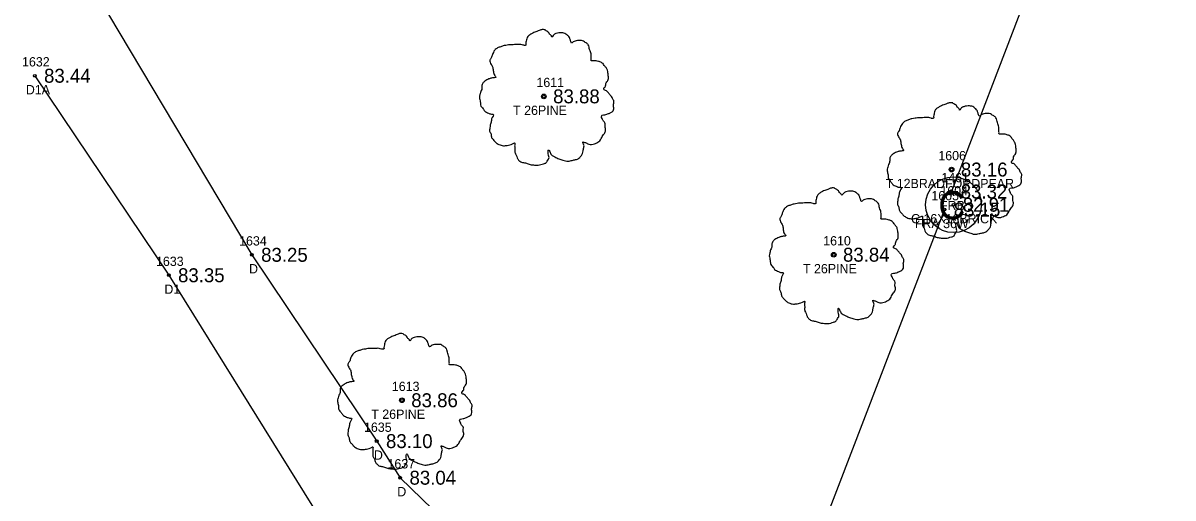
# Model space of a CAD drawing. Extents: x 2139392 to 2143384, y 505395 to 510520.
# Drawn here: x 2140946.3 to 2141070.2, y 509543.9 to 509595 of the extents above; entities that cross this region are included whole.
import ezdxf

# ---------------------------------------------------------------- set-up
doc = ezdxf.new("R2010")
doc.units = 0
for name, color, linetype in [('RD_EX_BldgApp', 7, 'Continuous'), ('RD_EX_BldgApp_txCode', 7, 'Continuous'), ('RD_EX_Driveway', 7, 'Continuous'), ('RD_EX_Driveway_txCode', 7, 'Continuous'), ('RD_EX_Fence_Other', 7, 'Continuous'), ('RD_EX_Fence_Other_txCode', 7, 'Continuous'), ('RD_EX_TX_BldgApp_ELEV', 7, 'Continuous'), ('RD_EX_TX_Driveway_ELEV', 7, 'Continuous'), ('RD_EX_TX_Fence_Other_ELEV', 7, 'Continuous'), ('RD_EX_TX_VEG_ELEV', 7, 'Continuous'), ('RD_EX_VEG', 7, 'Continuous'), ('RD_EX_VEG_txCode', 7, 'Continuous'), ('RD_SMD_Locator', 7, 'Continuous')]:
    doc.layers.add(name, color=color, linetype=linetype)

msp = doc.modelspace()

# ---------------------------------------------------------------- linework, layer by layer
at = {"layer": 'RD_EX_BldgApp'}
msp.add_circle((2141046.54, 509575.43), 3, dxfattribs=at)
at = {"layer": 'RD_EX_Driveway'}
for points in [[(2140954.32, 509598.01), (2140970.97, 509570.04), (2140984.42, 509549.98), (2140986.95, 509546.04), (2140998.62, 509534.73), (2141014.13, 509524.97), (2141080.24, 509493.94)], [(2140947.59, 509589.32), (2140962.02, 509567.84), (2140979.26, 509540.16), (2140995.12, 509524.89), (2141010.76, 509515.89), (2141076.41, 509484.97)]]:
    msp.add_lwpolyline(points, dxfattribs=at)
at = {"layer": 'RD_EX_Fence_Other'}
for p, q in [((2141063.11, 509620.6), (2141046.32, 509576.85)), ((2141045.57, 509574.91), (2141028.92, 509531.54))]:
    msp.add_line(p, q, dxfattribs=at)
at = {"layer": 'RD_EX_VEG'}
for centre, radius in [((2141002.42, 509587.1), 0.25), ((2141002.41, 509587.08), 0.0001), ((2141046.34, 509579.22), 0.25), ((2141046.33, 509579.21), 0.0001), ((2141033.64, 509570.05), 0.25), ((2141033.63, 509570.03), 0.0001), ((2140987.14, 509554.38), 0.25), ((2140987.12, 509554.36), 0.0001)]:
    msp.add_circle(centre, radius, dxfattribs=at)
for points in [[(2141002.55, 509594.26), (2141002.25, 509594.29), (2141001.93, 509594.19), (2141001.68, 509594.09), (2141001.45, 509594.01), (2141001.23, 509593.91), (2141000.93, 509593.74), (2141000.7, 509593.54), (2141000.58, 509593.29), (2141000.53, 509593.06), (2141000.48, 509592.79), (2141000.48, 509592.61), (2141000.35, 509592.59), (2141000.2, 509592.61), (2140999.95, 509592.69), (2140999.7, 509592.69), (2140999.45, 509592.69), (2140999.1, 509592.66), (2140998.75, 509592.66), (2140998.48, 509592.61), (2140998.15, 509592.56), (2140997.78, 509592.44), (2140997.43, 509592.31), (2140997.13, 509592.06), (2140996.88, 509591.59), (2140996.75, 509591.24), (2140996.6, 509590.99), (2140996.75, 509590.54), (2140996.93, 509590.19), (2140996.95, 509589.99), (2140997.03, 509589.57), (2140997.13, 509589.34), (2140997.25, 509589.14), (2140997.18, 509589.12), (2140996.8, 509589.07), (2140996.5, 509588.97), (2140996.08, 509588.74), (2140995.85, 509588.52), (2140995.75, 509588.19), (2140995.73, 509587.84), (2140995.63, 509587.64), (2140995.55, 509587.37), (2140995.53, 509587.29), (2140995.48, 509586.97), (2140995.58, 509586.52), (2140995.6, 509586.17), (2140995.73, 509585.94), (2140995.88, 509585.77), (2140996.05, 509585.52), (2140996.45, 509585.29), (2140996.78, 509585.19), (2140996.98, 509585.17), (2140996.8, 509584.67), (2140996.75, 509584.32), (2140996.63, 509583.92), (2140996.63, 509583.84), (2140996.58, 509583.37), (2140996.73, 509583.04), (2140996.8, 509582.67), (2140996.98, 509582.44), (2140997.25, 509582.14), (2140997.58, 509581.92), (2140998.08, 509581.79), (2140998.48, 509581.82), (2140999.05, 509581.99), (2140999.3, 509582.07), (2140999.28, 509581.89), (2140999.3, 509581.52), (2140999.3, 509581.09), (2140999.45, 509580.77), (2140999.55, 509580.49), (2140999.7, 509580.24), (2141000.03, 509580.02), (2141000.43, 509579.94), (2141000.85, 509579.79), (2141001.3, 509579.72), (2141001.8, 509579.69), (2141002.4, 509579.84), (2141002.68, 509579.97), (2141002.78, 509580.14), (2141002.98, 509580.52), (2141002.93, 509580.74), (2141002.95, 509581.34), (2141003.05, 509581.17), (2141003.23, 509580.82), (2141003.73, 509580.52), (2141004.13, 509580.34), (2141004.6, 509580.19), (2141004.9, 509580.12), (2141005.38, 509580.19), (2141005.75, 509580.27), (2141006.12, 509580.39), (2141006.42, 509580.67), (2141006.6, 509580.94), (2141006.65, 509581.22), (2141006.72, 509581.59), (2141006.77, 509581.77)], [(2141006.77, 509581.77), (2141006.7, 509581.94), (2141006.65, 509582.19), (2141006.72, 509582.17), (2141006.9, 509582.12), (2141007.17, 509581.99), (2141007.4, 509581.92), (2141007.72, 509581.94), (2141008, 509582.04), (2141008.45, 509582.32), (2141008.72, 509582.79), (2141009, 509583.19), (2141009.07, 509583.52), (2141009.02, 509583.74), (2141009, 509584.24), (2141008.8, 509584.49), (2141008.75, 509584.62), (2141008.65, 509585.02), (2141008.72, 509585.07), (2141009, 509585.12), (2141009.37, 509585.24), (2141009.65, 509585.37), (2141009.87, 509585.54), (2141009.95, 509585.77), (2141009.92, 509586.17), (2141009.97, 509586.57), (2141009.9, 509586.72), (2141009.8, 509586.87), (2141009.72, 509587.07), (2141009.57, 509587.22), (2141009.47, 509587.37), (2141009.37, 509587.47), (2141009.25, 509587.62), (2141009.07, 509587.74), (2141008.92, 509587.79), (2141008.87, 509587.94), (2141009.02, 509588.14), (2141009.07, 509588.24), (2141009.1, 509588.47), (2141009.32, 509588.82), (2141009.37, 509589.22), (2141009.32, 509589.64), (2141009.27, 509589.92), (2141009.12, 509590.19), (2141008.92, 509590.44), (2141008.8, 509590.62), (2141008.62, 509590.74), (2141008.3, 509590.87), (2141008.05, 509590.92), (2141007.7, 509590.92), (2141007.5, 509590.97), (2141007.52, 509591.02), (2141007.52, 509591.16), (2141007.52, 509591.44), (2141007.45, 509591.89), (2141007.3, 509592.39), (2141007.3, 509592.41), (2141007.2, 509592.66), (2141006.97, 509592.86), (2141006.8, 509592.96), (2141006.6, 509593.09), (2141006.35, 509593.11), (2141006.05, 509593.11), (2141005.78, 509593.06), (2141005.58, 509592.96), (2141005.4, 509592.84), (2141005.33, 509592.99), (2141005.23, 509593.29), (2141005.18, 509593.44), (2141005.03, 509593.61), (2141004.8, 509593.81), (2141004.35, 509593.94), (2141003.73, 509593.86), (2141003.43, 509593.66), (2141003.28, 509593.49), (2141003.23, 509593.61), (2141003.03, 509593.81), (2141002.93, 509593.99), (2141002.75, 509594.11), (2141002.6, 509594.21), (2141002.5, 509594.26)], [(2141046.47, 509586.39), (2141046.17, 509586.42), (2141045.85, 509586.32), (2141045.6, 509586.22), (2141045.37, 509586.14), (2141045.15, 509586.04), (2141044.85, 509585.87), (2141044.62, 509585.67), (2141044.5, 509585.42), (2141044.45, 509585.19), (2141044.4, 509584.92), (2141044.4, 509584.74), (2141044.27, 509584.72), (2141044.12, 509584.74), (2141043.87, 509584.82), (2141043.62, 509584.82), (2141043.37, 509584.82), (2141043.02, 509584.79), (2141042.67, 509584.79), (2141042.4, 509584.74), (2141042.07, 509584.69), (2141041.7, 509584.57), (2141041.35, 509584.44), (2141041.05, 509584.19), (2141040.8, 509583.72), (2141040.67, 509583.37), (2141040.52, 509583.12), (2141040.67, 509582.67), (2141040.85, 509582.32), (2141040.87, 509582.12), (2141040.95, 509581.69), (2141041.05, 509581.47), (2141041.17, 509581.27), (2141041.1, 509581.24), (2141040.72, 509581.19), (2141040.42, 509581.09), (2141040, 509580.87), (2141039.77, 509580.64), (2141039.67, 509580.32), (2141039.65, 509579.97), (2141039.55, 509579.77), (2141039.47, 509579.49), (2141039.45, 509579.42), (2141039.4, 509579.09), (2141039.5, 509578.64), (2141039.52, 509578.29), (2141039.65, 509578.07), (2141039.8, 509577.9), (2141039.97, 509577.65), (2141040.37, 509577.42), (2141040.7, 509577.32), (2141040.9, 509577.3), (2141040.72, 509576.8), (2141040.67, 509576.45), (2141040.55, 509576.05), (2141040.55, 509575.97), (2141040.5, 509575.5), (2141040.65, 509575.17), (2141040.72, 509574.8), (2141040.9, 509574.57), (2141041.17, 509574.27), (2141041.5, 509574.05), (2141042, 509573.92), (2141042.4, 509573.95), (2141042.97, 509574.12), (2141043.22, 509574.2), (2141043.2, 509574.02), (2141043.22, 509573.65), (2141043.22, 509573.22), (2141043.37, 509572.9), (2141043.47, 509572.62), (2141043.62, 509572.37), (2141043.95, 509572.15), (2141044.35, 509572.07), (2141044.77, 509571.92), (2141045.22, 509571.85), (2141045.72, 509571.82), (2141046.32, 509571.97), (2141046.6, 509572.1), (2141046.7, 509572.27), (2141046.9, 509572.65), (2141046.85, 509572.87), (2141046.87, 509573.47), (2141046.97, 509573.3), (2141047.15, 509572.95), (2141047.65, 509572.65), (2141048.04, 509572.47), (2141048.52, 509572.32), (2141048.82, 509572.25), (2141049.29, 509572.32), (2141049.67, 509572.4), (2141050.04, 509572.52), (2141050.34, 509572.8), (2141050.52, 509573.07), (2141050.57, 509573.35), (2141050.64, 509573.72), (2141050.69, 509573.9)], [(2141050.69, 509573.9), (2141050.62, 509574.07), (2141050.57, 509574.32), (2141050.64, 509574.3), (2141050.82, 509574.25), (2141051.09, 509574.12), (2141051.32, 509574.05), (2141051.64, 509574.07), (2141051.92, 509574.17), (2141052.37, 509574.45), (2141052.64, 509574.92), (2141052.92, 509575.32), (2141052.99, 509575.65), (2141052.94, 509575.87), (2141052.92, 509576.37), (2141052.72, 509576.62), (2141052.67, 509576.75), (2141052.57, 509577.15), (2141052.64, 509577.2), (2141052.92, 509577.25), (2141053.29, 509577.37), (2141053.57, 509577.5), (2141053.79, 509577.67), (2141053.87, 509577.9), (2141053.84, 509578.29), (2141053.89, 509578.69), (2141053.82, 509578.84), (2141053.72, 509578.99), (2141053.64, 509579.19), (2141053.49, 509579.34), (2141053.39, 509579.49), (2141053.29, 509579.59), (2141053.17, 509579.74), (2141052.99, 509579.87), (2141052.84, 509579.92), (2141052.79, 509580.07), (2141052.94, 509580.27), (2141052.99, 509580.37), (2141053.02, 509580.59), (2141053.24, 509580.94), (2141053.29, 509581.34), (2141053.24, 509581.77), (2141053.19, 509582.04), (2141053.04, 509582.32), (2141052.84, 509582.57), (2141052.72, 509582.74), (2141052.54, 509582.87), (2141052.22, 509582.99), (2141051.97, 509583.04), (2141051.62, 509583.04), (2141051.42, 509583.09), (2141051.44, 509583.14), (2141051.44, 509583.29), (2141051.44, 509583.57), (2141051.37, 509584.02), (2141051.22, 509584.52), (2141051.22, 509584.54), (2141051.12, 509584.79), (2141050.89, 509584.99), (2141050.72, 509585.09), (2141050.52, 509585.22), (2141050.27, 509585.24), (2141049.97, 509585.24), (2141049.69, 509585.19), (2141049.49, 509585.09), (2141049.32, 509584.97), (2141049.24, 509585.12), (2141049.14, 509585.42), (2141049.09, 509585.57), (2141048.94, 509585.74), (2141048.72, 509585.94), (2141048.27, 509586.07), (2141047.65, 509585.99), (2141047.35, 509585.79), (2141047.2, 509585.62), (2141047.15, 509585.74), (2141046.95, 509585.94), (2141046.85, 509586.12), (2141046.67, 509586.24), (2141046.52, 509586.34), (2141046.42, 509586.39)], [(2141033.77, 509577.21), (2141033.47, 509577.24), (2141033.15, 509577.14), (2141032.9, 509577.04), (2141032.67, 509576.96), (2141032.45, 509576.86), (2141032.15, 509576.69), (2141031.92, 509576.49), (2141031.8, 509576.24), (2141031.75, 509576.01), (2141031.7, 509575.74), (2141031.7, 509575.56), (2141031.57, 509575.54), (2141031.42, 509575.56), (2141031.17, 509575.64), (2141030.92, 509575.64), (2141030.67, 509575.64), (2141030.32, 509575.61), (2141029.97, 509575.61), (2141029.7, 509575.56), (2141029.37, 509575.51), (2141029, 509575.39), (2141028.65, 509575.26), (2141028.35, 509575.01), (2141028.1, 509574.54), (2141027.98, 509574.19), (2141027.83, 509573.94), (2141027.98, 509573.49), (2141028.15, 509573.14), (2141028.18, 509572.94), (2141028.25, 509572.51), (2141028.35, 509572.29), (2141028.47, 509572.09), (2141028.4, 509572.06), (2141028.03, 509572.01), (2141027.73, 509571.91), (2141027.3, 509571.69), (2141027.08, 509571.46), (2141026.98, 509571.14), (2141026.95, 509570.79), (2141026.85, 509570.59), (2141026.78, 509570.32), (2141026.75, 509570.24), (2141026.7, 509569.92), (2141026.8, 509569.47), (2141026.83, 509569.12), (2141026.95, 509568.89), (2141027.1, 509568.72), (2141027.28, 509568.47), (2141027.68, 509568.24), (2141028, 509568.14), (2141028.2, 509568.12), (2141028.03, 509567.62), (2141027.98, 509567.27), (2141027.85, 509566.87), (2141027.85, 509566.79), (2141027.8, 509566.32), (2141027.95, 509565.99), (2141028.03, 509565.62), (2141028.2, 509565.39), (2141028.47, 509565.09), (2141028.8, 509564.87), (2141029.3, 509564.74), (2141029.7, 509564.77), (2141030.27, 509564.94), (2141030.52, 509565.02), (2141030.5, 509564.84), (2141030.52, 509564.47), (2141030.52, 509564.04), (2141030.67, 509563.72), (2141030.77, 509563.44), (2141030.92, 509563.19), (2141031.25, 509562.97), (2141031.65, 509562.89), (2141032.07, 509562.74), (2141032.52, 509562.67), (2141033.02, 509562.64), (2141033.62, 509562.79), (2141033.9, 509562.92), (2141034, 509563.09), (2141034.2, 509563.47), (2141034.15, 509563.69), (2141034.17, 509564.29), (2141034.27, 509564.12), (2141034.45, 509563.77), (2141034.95, 509563.47), (2141035.35, 509563.29), (2141035.82, 509563.14), (2141036.12, 509563.07), (2141036.6, 509563.14), (2141036.97, 509563.22), (2141037.35, 509563.34), (2141037.65, 509563.62), (2141037.82, 509563.89), (2141037.87, 509564.17), (2141037.95, 509564.54), (2141038, 509564.72)], [(2141038, 509564.72), (2141037.92, 509564.89), (2141037.87, 509565.14), (2141037.95, 509565.12), (2141038.12, 509565.07), (2141038.4, 509564.94), (2141038.62, 509564.87), (2141038.95, 509564.89), (2141039.22, 509564.99), (2141039.67, 509565.27), (2141039.94, 509565.74), (2141040.22, 509566.14), (2141040.29, 509566.47), (2141040.24, 509566.69), (2141040.22, 509567.19), (2141040.02, 509567.44), (2141039.97, 509567.57), (2141039.87, 509567.97), (2141039.94, 509568.02), (2141040.22, 509568.07), (2141040.59, 509568.19), (2141040.87, 509568.32), (2141041.09, 509568.49), (2141041.17, 509568.72), (2141041.14, 509569.12), (2141041.19, 509569.52), (2141041.12, 509569.67), (2141041.02, 509569.82), (2141040.94, 509570.02), (2141040.79, 509570.17), (2141040.69, 509570.32), (2141040.59, 509570.42), (2141040.47, 509570.57), (2141040.29, 509570.69), (2141040.14, 509570.74), (2141040.09, 509570.89), (2141040.24, 509571.09), (2141040.29, 509571.19), (2141040.32, 509571.41), (2141040.54, 509571.76), (2141040.59, 509572.16), (2141040.54, 509572.59), (2141040.49, 509572.86), (2141040.34, 509573.14), (2141040.14, 509573.39), (2141040.02, 509573.56), (2141039.84, 509573.69), (2141039.52, 509573.81), (2141039.27, 509573.86), (2141038.92, 509573.86), (2141038.72, 509573.91), (2141038.75, 509573.96), (2141038.75, 509574.11), (2141038.75, 509574.39), (2141038.67, 509574.84), (2141038.52, 509575.34), (2141038.52, 509575.36), (2141038.42, 509575.61), (2141038.2, 509575.81), (2141038.02, 509575.91), (2141037.82, 509576.04), (2141037.57, 509576.06), (2141037.27, 509576.06), (2141037, 509576.01), (2141036.8, 509575.91), (2141036.62, 509575.79), (2141036.55, 509575.94), (2141036.45, 509576.24), (2141036.4, 509576.39), (2141036.25, 509576.56), (2141036.02, 509576.76), (2141035.57, 509576.89), (2141034.95, 509576.81), (2141034.65, 509576.61), (2141034.5, 509576.44), (2141034.45, 509576.56), (2141034.25, 509576.76), (2141034.15, 509576.94), (2141033.97, 509577.06), (2141033.82, 509577.16), (2141033.72, 509577.21)], [(2140987.27, 509561.54), (2140986.97, 509561.57), (2140986.64, 509561.47), (2140986.39, 509561.37), (2140986.17, 509561.29), (2140985.95, 509561.19), (2140985.65, 509561.02), (2140985.42, 509560.82), (2140985.3, 509560.57), (2140985.25, 509560.34), (2140985.2, 509560.07), (2140985.2, 509559.89), (2140985.07, 509559.87), (2140984.92, 509559.89), (2140984.67, 509559.97), (2140984.42, 509559.97), (2140984.17, 509559.97), (2140983.82, 509559.94), (2140983.47, 509559.94), (2140983.2, 509559.89), (2140982.87, 509559.84), (2140982.5, 509559.72), (2140982.15, 509559.59), (2140981.85, 509559.34), (2140981.6, 509558.87), (2140981.47, 509558.52), (2140981.32, 509558.27), (2140981.47, 509557.82), (2140981.65, 509557.47), (2140981.67, 509557.27), (2140981.75, 509556.85), (2140981.85, 509556.62), (2140981.97, 509556.42), (2140981.9, 509556.4), (2140981.52, 509556.35), (2140981.22, 509556.25), (2140980.8, 509556.02), (2140980.57, 509555.8), (2140980.47, 509555.47), (2140980.45, 509555.12), (2140980.35, 509554.92), (2140980.27, 509554.65), (2140980.25, 509554.57), (2140980.2, 509554.25), (2140980.3, 509553.8), (2140980.32, 509553.45), (2140980.45, 509553.22), (2140980.6, 509553.05), (2140980.77, 509552.8), (2140981.17, 509552.57), (2140981.5, 509552.47), (2140981.7, 509552.45), (2140981.52, 509551.95), (2140981.47, 509551.6), (2140981.35, 509551.2), (2140981.35, 509551.12), (2140981.3, 509550.65), (2140981.45, 509550.32), (2140981.52, 509549.95), (2140981.7, 509549.72), (2140981.97, 509549.42), (2140982.3, 509549.2), (2140982.8, 509549.07), (2140983.2, 509549.1), (2140983.77, 509549.27), (2140984.02, 509549.35), (2140984, 509549.17), (2140984.02, 509548.8), (2140984.02, 509548.37), (2140984.17, 509548.05), (2140984.27, 509547.77), (2140984.42, 509547.52), (2140984.75, 509547.3), (2140985.15, 509547.22), (2140985.57, 509547.07), (2140986.02, 509547), (2140986.52, 509546.97), (2140987.12, 509547.12), (2140987.39, 509547.25), (2140987.49, 509547.42), (2140987.69, 509547.8), (2140987.64, 509548.02), (2140987.67, 509548.62), (2140987.77, 509548.45), (2140987.94, 509548.1), (2140988.44, 509547.8), (2140988.84, 509547.62), (2140989.32, 509547.47), (2140989.62, 509547.4), (2140990.09, 509547.47), (2140990.47, 509547.55), (2140990.84, 509547.67), (2140991.14, 509547.95), (2140991.32, 509548.22), (2140991.37, 509548.5), (2140991.44, 509548.87), (2140991.49, 509549.05)], [(2140991.49, 509549.05), (2140991.42, 509549.22), (2140991.37, 509549.47), (2140991.44, 509549.45), (2140991.62, 509549.4), (2140991.89, 509549.27), (2140992.12, 509549.2), (2140992.44, 509549.22), (2140992.72, 509549.32), (2140993.17, 509549.6), (2140993.44, 509550.07), (2140993.72, 509550.47), (2140993.79, 509550.8), (2140993.74, 509551.02), (2140993.72, 509551.52), (2140993.52, 509551.77), (2140993.47, 509551.9), (2140993.37, 509552.3), (2140993.44, 509552.35), (2140993.72, 509552.4), (2140994.09, 509552.52), (2140994.37, 509552.65), (2140994.59, 509552.82), (2140994.67, 509553.05), (2140994.64, 509553.45), (2140994.69, 509553.85), (2140994.62, 509554), (2140994.52, 509554.15), (2140994.44, 509554.35), (2140994.29, 509554.5), (2140994.19, 509554.65), (2140994.09, 509554.75), (2140993.97, 509554.9), (2140993.79, 509555.02), (2140993.64, 509555.07), (2140993.59, 509555.22), (2140993.74, 509555.42), (2140993.79, 509555.52), (2140993.82, 509555.75), (2140994.04, 509556.1), (2140994.09, 509556.5), (2140994.04, 509556.92), (2140993.99, 509557.2), (2140993.84, 509557.47), (2140993.64, 509557.72), (2140993.52, 509557.9), (2140993.34, 509558.02), (2140993.02, 509558.15), (2140992.77, 509558.19), (2140992.42, 509558.19), (2140992.22, 509558.24), (2140992.24, 509558.29), (2140992.24, 509558.44), (2140992.24, 509558.72), (2140992.17, 509559.17), (2140992.02, 509559.67), (2140992.02, 509559.69), (2140991.92, 509559.94), (2140991.69, 509560.14), (2140991.52, 509560.24), (2140991.32, 509560.37), (2140991.07, 509560.39), (2140990.77, 509560.39), (2140990.49, 509560.34), (2140990.29, 509560.24), (2140990.12, 509560.12), (2140990.04, 509560.27), (2140989.94, 509560.57), (2140989.89, 509560.72), (2140989.74, 509560.89), (2140989.52, 509561.09), (2140989.07, 509561.22), (2140988.44, 509561.14), (2140988.14, 509560.94), (2140987.99, 509560.77), (2140987.94, 509560.89), (2140987.74, 509561.09), (2140987.64, 509561.27), (2140987.47, 509561.39), (2140987.32, 509561.49), (2140987.22, 509561.54)]]:
    msp.add_spline(points, degree=3, dxfattribs=at)
at = {"layer": 'RD_SMD_Locator'}
for centre in [(2140947.59, 509589.32), (2141002.42, 509587.1), (2141046.34, 509579.22), (2141046.32, 509576.85), (2141046.54, 509575.43), (2141045.57, 509574.91), (2140970.97, 509570.04), (2141033.64, 509570.05), (2140962.02, 509567.84), (2140987.14, 509554.38), (2140984.42, 509549.98), (2140986.95, 509546.04)]:
    msp.add_circle(centre, 0.15, dxfattribs=at)

# ---------------------------------------------------------------- texts
at = {"layer": 'RD_EX_BldgApp'}
msp.add_text('C', height=3, dxfattribs=at).set_placement((2141044.91, 509573.87))
at = {"layer": 'RD_EX_BldgApp_txCode'}
for s, p in [('1604', (2141045.13, 509576.43)), ('C 16X16BRICK', (2141041.97, 509573.43))]:
    msp.add_text(s, height=1, dxfattribs=at).set_placement(p)
at = {"layer": 'RD_EX_Driveway_txCode'}
for s, p in [('1632', (2140946.22, 509590.32)), ('D1A', (2140946.63, 509587.32)), ('1634', (2140969.6, 509571.04)), ('1633', (2140960.65, 509568.84)), ('D', (2140970.67, 509568.04)), ('D1', (2140961.55, 509565.84)), ('1635', (2140983.05, 509550.98)), ('D', (2140984.12, 509547.98)), ('1637', (2140985.58, 509547.04)), ('D', (2140986.64, 509544.04))]:
    msp.add_text(s, height=1, dxfattribs=at).set_placement(p)
at = {"layer": 'RD_EX_Fence_Other_txCode'}
for s, p in [('1461', (2141045.23, 509577.85)), ('1605', (2141044.16, 509575.91)), ('FRB', (2141045.09, 509574.85)), ('FRA 36W', (2141042.38, 509572.91))]:
    msp.add_text(s, height=1, dxfattribs=at).set_placement(p)
at = {"layer": 'RD_EX_TX_BldgApp_ELEV'}
msp.add_text('82.91', height=1.5, dxfattribs=at).set_placement((2141047.54, 509574.68))
at = {"layer": 'RD_EX_TX_Driveway_ELEV'}
for s, p in [('83.44', (2140948.59, 509588.57)), ('83.25', (2140971.97, 509569.29)), ('83.35', (2140963.02, 509567.09)), ('83.10', (2140985.42, 509549.23)), ('83.04', (2140987.95, 509545.29))]:
    msp.add_text(s, height=1.5, dxfattribs=at).set_placement(p)
at = {"layer": 'RD_EX_TX_Fence_Other_ELEV'}
for s, p in [('83.32', (2141047.32, 509576.1)), ('83.15', (2141046.57, 509574.16))]:
    msp.add_text(s, height=1.5, dxfattribs=at).set_placement(p)
at = {"layer": 'RD_EX_TX_VEG_ELEV'}
for s, p in [('83.88', (2141003.42, 509586.35)), ('83.16', (2141047.34, 509578.47)), ('83.84', (2141034.64, 509569.3)), ('83.86', (2140988.14, 509553.63))]:
    msp.add_text(s, height=1.5, dxfattribs=at).set_placement(p)
at = {"layer": 'RD_EX_VEG_txCode'}
for s, p in [('1611', (2141001.62, 509588.1)), ('T 26PINE', (2140999.11, 509585.1)), ('1606', (2141044.91, 509580.22)), ('T 12BRADFORDPEAR', (2141039.24, 509577.22)), ('1610', (2141032.51, 509571.05)), ('T 26PINE', (2141030.33, 509568.05)), ('1613', (2140986.05, 509555.38)), ('T 26PINE', (2140983.83, 509552.38))]:
    msp.add_text(s, height=1, dxfattribs=at).set_placement(p)

doc.saveas('drawing.dxf')
